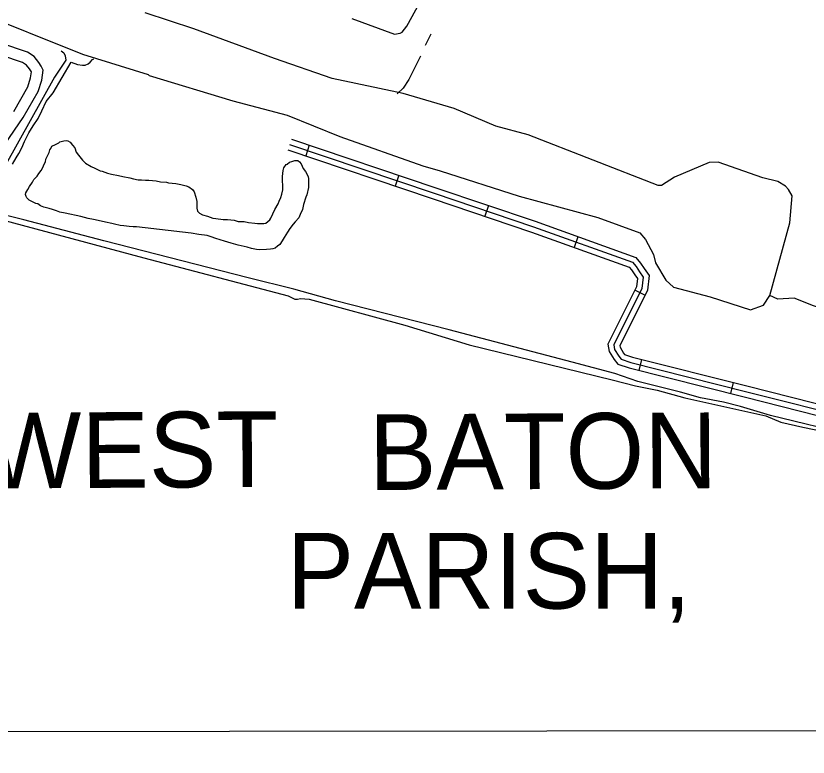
# Model space of a CAD drawing. Extents: x 3297716 to 3335574, y 688621 to 713991.
# Drawn here: x 3308255 to 3310350, y 701077 to 703035 of the extents above; entities that cross this region are included whole.
import ezdxf

# ---------------------------------------------------------------- set-up
doc = ezdxf.new("R2010")
doc.units = 0
for name, color, linetype in [('V-ANNO-SYMB', 7, 'Continuous'), ('V-ROAD-CNTR', 7, 'Continuous'), ('V-SITE-VEGE', 7, 'Continuous'), ('V-TOPO-GNAM-IDEN', 7, 'Continuous'), ('V-TOPO-SHOR', 7, 'Continuous')]:
    doc.layers.add(name, color=color, linetype=linetype)

msp = doc.modelspace()

# ---------------------------------------------------------------- linework, layer by layer
at = {"layer": 'V-ANNO-SYMB'}
msp.add_lwpolyline([(3302105.1, 701138.8), (3314693.3, 701151.6), (3314697, 697555.6), (3302108.8, 697542.8)], close=True, dxfattribs=at)
at = {"layer": 'V-ROAD-CNTR'}
for p, q in [((3309031, 702694.1), (3309021.4, 702665.6)), ((3309267.9, 702614.2), (3309258.3, 702585.8)), ((3309504.8, 702534.3), (3309495.2, 702505.9)), ((3309741.1, 702452), (3309731, 702423.7)), ((3309918.2, 702297.2), (3309891.4, 702310.6)), ((3309909.6, 702127.7), (3309902.3, 702098.6)), ((3310152.1, 702066.6), (3310144.7, 702037.5))]:
    msp.add_line(p, q, dxfattribs=at)
for points in [[(3308226.7, 702697.3), (3308274.8, 702767), (3308313.9, 702835.7), (3308323.3, 702865.1), (3308327.4, 702892.3), (3308322.2, 702902.6), (3308316, 702912.6), (3308303.7, 702927.8), (3308285.5, 702939.2), (3308011.1, 703032.4)], [(3308249.4, 702783), (3308286.3, 702847.8), (3308294, 702871.9), (3308296.3, 702887.3), (3308296, 702887.9), (3308291.5, 702895.2), (3308283.5, 702905.1), (3308272.6, 702912), (3308001.5, 703004)], [(3308983.6, 702710), (3309365.8, 702581.2), (3309628.3, 702492.6), (3309894, 702397), (3309906.8, 702382.4), (3309916.8, 702367.8), (3309929.6, 702349.1), (3309925.1, 702311), (3309851.7, 702163.7), (3309852.6, 702159.7), (3309861.6, 702144.6), (3309864.5, 702141), (3309885.3, 702133.8), (3310188.2, 702057.5), (3310483, 701983.3)], [(3308974, 702681.6), (3309356.2, 702552.8), (3309618.5, 702464.2), (3309876.6, 702371.4), (3309883.1, 702364), (3309892.1, 702350.9), (3309898.5, 702341.4), (3309895.9, 702319.7), (3309820.3, 702167.8), (3309824.2, 702148.6), (3309837, 702127.4), (3309846.6, 702115.4), (3309876.7, 702105), (3310180.8, 702028.4), (3310475.6, 701954.2), (3310601, 701921.7), (3310638.3, 701921.9), (3310640.8, 701923.3)], [(3308978.8, 702695.8), (3309361, 702567), (3309623.4, 702478.4), (3309885.3, 702384.2), (3309894.9, 702373.2), (3309904.4, 702359.3), (3309914.1, 702345.3), (3309910.5, 702315.3), (3309836, 702165.8), (3309838.4, 702154.1), (3309849.3, 702136), (3309855.6, 702128.2), (3309881, 702119.4), (3310184.5, 702042.9), (3310479.3, 701968.8)]]:
    msp.add_lwpolyline(points, dxfattribs=at)
at = {"layer": 'V-SITE-VEGE'}
for points in [[(3308928.9, 702500.5), (3308940, 702523.4), (3308948.3, 702538.7), (3308951, 702545.4), (3308955.6, 702555.9), (3308958.3, 702564.5), (3308961, 702575.9), (3308960.5, 702611), (3308962.1, 702627.2), (3308963.9, 702633.9), (3308969.5, 702642.5), (3308972.3, 702643.5), (3308978.9, 702649.3), (3308984.5, 702650.3), (3308993, 702653.3), (3309000.6, 702653.4), (3309005.4, 702649.7), (3309009.3, 702644.1), (3309015.2, 702631.8), (3309021, 702624.3), (3309027.8, 702611.1), (3309028.9, 702604.5), (3309029.2, 702581.7), (3309024.8, 702562.7), (3309022, 702556), (3309015.7, 702536.9), (3309013, 702523.6), (3309006.6, 702510.2), (3309002.9, 702501.6), (3308993.6, 702491), (3308988, 702485.3), (3308979.6, 702473.8), (3308973.1, 702464.2), (3308964.8, 702449.8), (3308959.3, 702441.2), (3308952.8, 702431.6), (3308947.2, 702426.8), (3308940.6, 702421.9), (3308934.9, 702419.9), (3308928.3, 702418.9), (3308917.9, 702417.8), (3308898.9, 702417.5), (3308891.3, 702418.3), (3308878, 702421), (3308866.5, 702424.6), (3308842.7, 702429.9), (3308824.6, 702434.4), (3308806.5, 702439.8), (3308783.6, 702447), (3308771.2, 702451.6), (3308760.7, 702455.2), (3308738.9, 702457.7), (3308718.9, 702461.2), (3308574.4, 702478), (3308564.9, 702477.8), (3308554.5, 702478.6), (3308540.2, 702480.3), (3308530.7, 702481.1), (3308515.5, 702484.7), (3308508.8, 702486.5), (3308491.7, 702490), (3308480.2, 702492.7), (3308460.2, 702497.1), (3308446, 702499.7), (3308426.9, 702505.1), (3308385, 702514), (3308371.7, 702516.6), (3308362.2, 702520.3), (3308351.7, 702523.9), (3308343.1, 702526.6), (3308328.8, 702530.2), (3308320.2, 702533.9), (3308313.5, 702538.5), (3308307.8, 702539.4), (3308297.2, 702544.9), (3308290.6, 702548.6), (3308283.8, 702554.2), (3308281.9, 702557.9), (3308280.8, 702563.6), (3308281.7, 702567.4), (3308286.3, 702577), (3308290.9, 702584.7), (3308299.3, 702596.2), (3308303, 702602.9), (3308311.4, 702611.5), (3308316, 702619.2), (3308321.6, 702626.9), (3308327.2, 702636.4), (3308329, 702642.2), (3308333.6, 702649.8), (3308334.4, 702656.5), (3308340, 702667), (3308342.7, 702674.6), (3308344.5, 702681.3), (3308347.3, 702685.1), (3308350, 702690.9), (3308359.5, 702695.8), (3308368.9, 702699.7), (3308371.7, 702702.6), (3308382.1, 702705.6), (3308387.8, 702705.7)], [(3308387.8, 702705.7), (3308392.5, 702704.8), (3308398.3, 702702.1), (3308405, 702693.6), (3308410.8, 702687.1), (3308414.8, 702675.7), (3308420.6, 702667.3), (3308431.3, 702654.2), (3308439, 702645.8), (3308454.3, 702637.4), (3308463.9, 702632.8), (3308478.2, 702626.4), (3308482.9, 702625.5), (3308497.3, 702620.1), (3308507.7, 702617.4), (3308526.8, 702613.9), (3308538.2, 702611.2), (3308556.3, 702607.7), (3308565.8, 702605), (3308578.2, 702602.3), (3308587.7, 702602.5), (3308598.1, 702601.7), (3308606.7, 702600.9), (3308625.7, 702599.3), (3308637.1, 702596.6), (3308653.3, 702595.9), (3308659, 702594.1), (3308678, 702592.5), (3308691.3, 702589.8), (3308705.6, 702586.3), (3308712.3, 702583.5), (3308721.9, 702577), (3308726.7, 702570.5), (3308730.7, 702556.3), (3308733.7, 702544.9), (3308734, 702526.9), (3308735.1, 702519.3), (3308740.9, 702513.7), (3308748.5, 702510.1), (3308761.8, 702506.5), (3308776.2, 702501), (3308783.8, 702500.2), (3308802.8, 702497.6), (3308815.1, 702497.8), (3308832.2, 702495.2), (3308842.7, 702492.5), (3308858.9, 702491.8), (3308870.3, 702489.2), (3308887.4, 702487.5), (3308894, 702486.7), (3308911.1, 702486.9), (3308915.8, 702488), (3308926.2, 702496.7), (3308928.9, 702500.5)]]:
    msp.add_lwpolyline(points, dxfattribs=at)
at = {"layer": 'V-TOPO-SHOR'}
msp.add_line((3309352.7, 702987.5), (3309337.5, 702956.9), dxfattribs=at)
for points in [[(3309143.8, 703028.3), (3309255.9, 702987.5), (3309271.2, 702990), (3309276.3, 702992.6), (3309289, 703007.9), (3309408.8, 703227)], [(3308140.1, 703050.1), (3308431.5, 702934.4), (3308605.1, 702880.3), (3308607.8, 702878), (3308828.4, 702810.9), (3308972.3, 702773), (3309111.8, 702716.3), (3309331.5, 702639.6), (3309377, 702626.3), (3309585.9, 702558.8), (3309793.5, 702502.3), (3309905, 702461.8), (3309920.2, 702444.1), (3309941.3, 702405.1), (3309946.6, 702382.5), (3309973.7, 702337.2), (3309994.1, 702318.7), (3310090.8, 702292.9), (3310197.2, 702258.4), (3310232, 702271.1), (3310248.8, 702296.7), (3310301.9, 702488.8), (3310308, 702560), (3310298.4, 702576.8), (3310290.1, 702585.4), (3310269.5, 702598.2), (3310230.6, 702607.6), (3310112.1, 702649), (3310088.6, 702647.8), (3309996.9, 702609.4), (3309961.9, 702586.9), (3309953.6, 702587.4), (3309609.5, 702721), (3309524.2, 702744.1), (3309413.8, 702790.7), (3309279.3, 702830.2), (3309091.3, 702870.3), (3308938.7, 702923), (3308726.1, 703001.4), (3308597, 703043.5)], [(3308375.2, 702943), (3308381.8, 702938), (3308385.1, 702929.7), (3308386.8, 702918.2), (3308357, 702873.6), (3308228.2, 702642.3)], [(3308246.4, 702644), (3308256.3, 702660.5), (3308262.9, 702672), (3308271.1, 702686.9), (3308277.7, 702703.4), (3308289.3, 702726.6), (3308300.9, 702744.7), (3308314.1, 702764.5), (3308324, 702784.4), (3308335.6, 702809.1), (3308353.7, 702832.3), (3308401.6, 702913.2), (3308418.2, 702906.6), (3308431.4, 702905), (3308438, 702905), (3308446.2, 702908.3), (3308451.2, 702913.2), (3308457.8, 702919.8), (3308461.1, 702921.5)], [(3309324.7, 702928.9), (3309294.1, 702867.7), (3309278.8, 702844.8), (3309263.6, 702829.5)], [(3310468.2, 701927), (3310250.1, 701979.9), (3310170.9, 702003), (3310126.3, 702014.6), (3310065.1, 702026.1), (3310012.3, 702041), (3309899.9, 702069.1), (3309838.8, 702090.6), (3309726.5, 702120.3), (3309401.1, 702206.2), (3309100.4, 702282.2), (3308989.7, 702313.6), (3308869.1, 702343.3), (3308487.5, 702440.8), (3308276.1, 702496.9), (3308208.4, 702513.5)], [(3308211.7, 702498.6), (3308593.3, 702396.2), (3308974.9, 702295.4), (3308993, 702287.1), (3308999.6, 702287.1), (3309007.9, 702288.8), (3309031, 702287.1), (3309283.8, 702217.8), (3309453.9, 702166.5), (3309832.2, 702074), (3309893.3, 702057.5), (3309951.1, 702046), (3310023.8, 702026.1), (3310238.6, 701978.2), (3310278.2, 701961.7), (3310336, 701948.5), (3310417, 701932)], [(3310768.3, 702195.4), (3310766.9, 702189.9), (3310695.6, 702205.2), (3310614.1, 702217.9), (3310527.4, 702235.8), (3310468.8, 702253.6), (3310410.2, 702253.6), (3310364.3, 702268.9), (3310313.4, 702289.3), (3310270.1, 702286.7), (3310248.8, 702296.7)]]:
    msp.add_lwpolyline(points, dxfattribs=at)

# ---------------------------------------------------------------- texts
at = {"layer": 'V-TOPO-GNAM-IDEN'}
for s, rotation, p in [('WEST', 0.3244, (3308176.5, 701786.5)), ('BATON', 0.3244, (3309189, 701782.4)), ('PARISH,', 359.9823, (3308970.8, 701469.4))]:
    msp.add_text(s, height=200, rotation=rotation, dxfattribs=at).set_placement(p)

doc.saveas('drawing.dxf')
